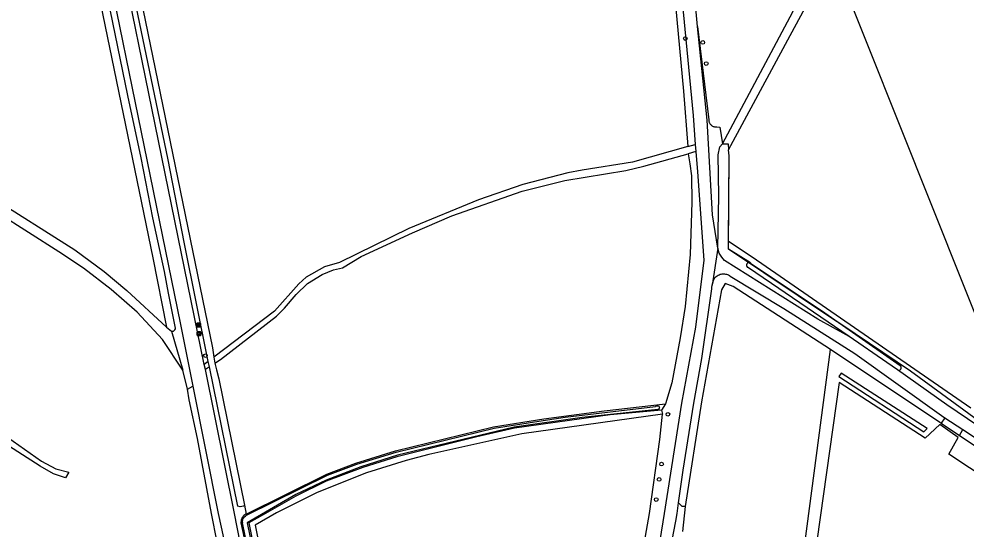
# Model space of a CAD drawing. Extents: x 162722 to 165099, y 384721 to 386283.
# Drawn here: x 164034.6 to 164285.4, y 385495.9 to 385631 of the extents above; entities that cross this region are included whole.
import ezdxf

# ---------------------------------------------------------------- set-up
doc = ezdxf.new("R2010")
doc.units = 0
for name, color, linetype in [('IMGEO_Afvalbak', 7, 'Continuous'), ('IMGEO_Bank', 7, 'Continuous'), ('IMGEO_Boom', 7, 'Continuous'), ('IMGEO_Gemengd_bos', 7, 'Continuous'), ('IMGEO_Grasland_agrarisch', 7, 'Continuous'), ('IMGEO_Grasland_overig', 7, 'Continuous'), ('IMGEO_Groenvoorziening', 7, 'Continuous'), ('IMGEO_Hek', 7, 'Continuous'), ('IMGEO_Loofbos', 7, 'Continuous'), ('IMGEO_Rijbaan_lokaal_onverhard', 7, 'Continuous'), ('IMGEO_Voetpad_halfverhard', 7, 'Continuous'), ('IMGEO_Waterloop', 7, 'Continuous')]:
    doc.layers.add(name, color=color, linetype=linetype)

msp = doc.modelspace()

# ---------------------------------------------------------------- linework, layer by layer
at = {"layer": 'IMGEO_Afvalbak'}
for p, q in [((164081.71, 385547.2), (164081.71, 385548)), ((164081.71, 385548), (164081.71, 385547.2)), ((164081.81, 385548.1), (164082.6, 385548.1)), ((164082.6, 385548.1), (164081.81, 385548.1)), ((164082.7, 385548), (164082.7, 385547.2)), ((164082.7, 385547.2), (164082.7, 385548)), ((164082.6, 385547.1), (164081.81, 385547.1)), ((164081.81, 385547.1), (164082.6, 385547.1))]:
    msp.add_line(p, q, dxfattribs=at)
msp.add_lwpolyline([(164081.85, 385547.81), (164082.56, 385547.81), (164082.41, 385547.34), (164082, 385547.34), (164081.85, 385547.81)], dxfattribs=at)
for centre, start, end in [((164081.81, 385548), 90, 180), ((164081.81, 385548), 90, 180), ((164082.6, 385548), 0, 90), ((164082.6, 385548), 360, 90), ((164081.81, 385547.2), 180, 270), ((164081.81, 385547.2), 180, 270), ((164082.6, 385547.2), 270, 0), ((164082.6, 385547.2), 270, 0)]:
    msp.add_arc(centre, 0.1, start, end, dxfattribs=at)
at = {"layer": 'IMGEO_Bank'}
for p, q in [((164081.67, 385549.47), (164081.67, 385550.31)), ((164081.67, 385550.31), (164081.67, 385549.47)), ((164081.75, 385550.39), (164082.59, 385550.39)), ((164082.59, 385550.39), (164081.75, 385550.39)), ((164081.98, 385549.9), (164081.98, 385550)), ((164082.31, 385550.01), (164082.03, 385550.01)), ((164082.03, 385550), (164082.03, 385549.9)), ((164082.03, 385549.89), (164082.31, 385549.89)), ((164082.32, 385549.9), (164082.32, 385550)), ((164082.36, 385550), (164082.36, 385549.9)), ((164082.67, 385550.32), (164082.67, 385549.48)), ((164082.67, 385549.48), (164082.67, 385550.32)), ((164082.6, 385549.39), (164081.76, 385549.39)), ((164081.76, 385549.39), (164082.6, 385549.39)), ((164082.37, 385549.79), (164081.98, 385549.79))]:
    msp.add_line(p, q, dxfattribs=at)
for points in [[(164081.92, 385549.79), (164081.78, 385549.79), (164081.89, 385549.89), (164081.98, 385549.89)], [(164081.98, 385550.01), (164081.89, 385550.01), (164081.89, 385550.17), (164082.45, 385550.17), (164082.45, 385550.01), (164082.37, 385550.01)], [(164082.37, 385549.89), (164082.45, 385549.89), (164082.57, 385549.79), (164082.43, 385549.79)], [(164081.97, 385549.78), (164081.97, 385549.58), (164081.93, 385549.58), (164081.93, 385549.78)], [(164082.42, 385549.78), (164082.42, 385549.58), (164082.38, 385549.58), (164082.38, 385549.78)]]:
    msp.add_lwpolyline(points, dxfattribs=at)
for centre, radius, start, end in [((164081.75, 385550.31), 0.0779, 92.4484, 184.2845), ((164081.75, 385550.31), 0.0779, 92.4484, 184.2845), ((164081.98, 385550), 0.00671, 2.8957, 87.1043), ((164081.98, 385549.9), 0.00671, 272.8957, 357.1043), ((164082.03, 385550), 0.00671, 92.8957, 177.1043), ((164082.03, 385549.9), 0.00671, 182.8957, 267.1043), ((164082.31, 385550), 0.00671, 2.8957, 87.1043), ((164082.31, 385549.9), 0.00671, 272.8957, 357.1043), ((164082.37, 385550), 0.00671, 92.8957, 177.1043), ((164082.37, 385549.9), 0.00671, 182.8957, 267.1043), ((164082.6, 385550.31), 0.0779, 2.4484, 94.2845), ((164082.6, 385550.31), 0.0779, 2.4484, 94.2845), ((164081.75, 385549.47), 0.0779, 182.4484, 274.2845), ((164081.75, 385549.47), 0.0779, 182.4484, 274.2845), ((164081.92, 385549.78), 0.00671, 2.8957, 87.1043), ((164081.98, 385549.78), 0.00671, 92.8957, 177.1043), ((164082.37, 385549.78), 0.00671, 2.8957, 87.1043), ((164082.43, 385549.78), 0.00671, 92.8957, 177.1043), ((164082.6, 385549.47), 0.0779, 272.4484, 4.2845), ((164082.6, 385549.47), 0.0779, 272.4484, 4.2845)]:
    msp.add_arc(centre, radius, start, end, dxfattribs=at)
at = {"layer": 'IMGEO_Boom'}
for centre in [(164211.03, 385625.77), (164215.65, 385624.73), (164216.57, 385619.16), (164083.93, 385541.79), (164206.41, 385526.25), (164204.75, 385513.08), (164204.09, 385509.02), (164203.33, 385503.68)]:
    msp.add_circle(centre, 0.489, dxfattribs=at)
at = {"layer": 'IMGEO_Gemengd_bos'}
for points in [[(163841.71, 385699.28), (163883.47, 385690.28), (163888.07, 385688.15), (163891.52, 385685.12), (163894.07, 385680.89), (163893.86, 385675.36), (163908.69, 385665.51), (163934.8, 385649.48), (163951.44, 385639.35), (163987.55, 385618.3), (164008.1, 385601.45), (164011.53, 385593.87), (164026.38, 385584.3), (164049.33, 385569.85), (164057.11, 385564.11), (164063.13, 385559.06), (164073.62, 385549.33)], [(164077.96, 385537.93), (164072.6, 385546.03), (164065.89, 385553.29), (164058.96, 385559.29), (164051.62, 385564.95), (164045.12, 385569.29), (164012.92, 385589.74), (164008.91, 385592.39), (164005.66, 385599.58), (163985.84, 385615.83), (163949.9, 385636.78), (163933.23, 385646.92), (163907.08, 385662.98), (163890.8, 385673.79), (163891.04, 385680.11), (163889.19, 385683.17), (163886.42, 385685.61), (163882.51, 385687.42), (163839.62, 385696.67)], [(164211.69, 385597.16), (164197.08, 385593.06), (164183.69, 385590.95), (164179.92, 385590.22), (164168.01, 385587.08), (164156.3, 385583.08), (164137.77, 385575.48), (164119.47, 385566.49), (164115.47, 385565.33), (164110.64, 385562.6), (164108.7, 385560.77), (164102.22, 385553.57), (164086.2, 385541.41)], [(164079.23, 385532.9), (164077.96, 385537.93)]]:
    msp.add_lwpolyline(points, dxfattribs=at)
at = {"layer": 'IMGEO_Grasland_agrarisch'}
for points in [[(164301.81, 385517.67), (164250.82, 385645.59)], [(164214.22, 385628.93), (164217.23, 385604.24), (164217.24, 385604.07), (164217.27, 385603.9), (164217.31, 385603.73), (164217.37, 385603.57), (164217.44, 385603.42), (164217.52, 385603.27), (164217.62, 385603.13), (164217.73, 385603), (164217.85, 385602.88), (164217.98, 385602.77), (164218.11, 385602.67), (164218.26, 385602.58), (164218.42, 385602.51), (164218.58, 385602.45), (164218.74, 385602.41), (164218.91, 385602.38), (164219.08, 385602.37), (164219.25, 385602.37), (164219.35, 385602.38), (164220.17, 385602.31), (164220.84, 385597.86)], [(164222.46, 385572.01), (164222.63, 385594.73), (164222.51, 385596.29)]]:
    msp.add_lwpolyline(points, dxfattribs=at)
at = {"layer": 'IMGEO_Grasland_overig'}
for points in [[(164228.26, 385566.35), (164222.45, 385569.97), (164222.46, 385572.01)], [(164286.62, 385527.92), (164228.73, 385567.83), (164222.46, 385572.01)], [(164074.96, 385548.28), (164077.96, 385537.93)], [(164084.7, 385540.26), (164083.64, 385539.46)], [(164084.99, 385538.83), (164083.92, 385538.13)], [(164204.72, 385527.35), (164191.11, 385526.08), (164165.81, 385522.55), (164155.78, 385520.26), (164134.64, 385515.03), (164125.63, 385512.13), (164115.9, 385508.57), (164107.88, 385504.56), (164099.88, 385500), (164095.45, 385497.47), (164102.25, 385463.54), (164102.81, 385461.1)], [(164204.97, 385526.27), (164167.78, 385521.09), (164143.07, 385515.64), (164137.12, 385514.02), (164126.62, 385510.76), (164113.51, 385505.5), (164102.74, 385500.17), (164097.15, 385496.85), (164098.76, 385488.51), (164103.94, 385461.21)], [(164093.31, 385497.54), (164095.95, 385485.34), (164100.47, 385462.99), (164101.61, 385458.88), (164101.74, 385458.14), (164103.5, 385448.36), (164107.23, 385429.23), (164115.82, 385386.06), (164116.36, 385382.82), (164142.74, 385250), (164143.33, 385247), (164145.25, 385240.86)]]:
    msp.add_lwpolyline(points, dxfattribs=at)
msp.add_arc((164095.64, 385497.7), 2.34, 114.1038, 183.9246, dxfattribs=at)
at = {"layer": 'IMGEO_Groenvoorziening'}
msp.add_lwpolyline([(164219.65, 385570.28), (164219.93, 385584.08), (164219.75, 385594.99), (164220.15, 385597.05), (164220.84, 385597.86)], dxfattribs=at)
at = {"layer": 'IMGEO_Hek'}
msp.add_lwpolyline([(164302.74, 385515.32), (164288.37, 385524.69), (164270.63, 385537.64), (164252.5, 385549.91), (164250.3, 385551.38), (164222.45, 385569.97), (164222.63, 385594.73)], dxfattribs=at)
at = {"layer": 'IMGEO_Loofbos'}
for points in [[(164203, 385693.59), (164210.59, 385611.87), (164211.69, 385597.16)], [(164211.69, 385597.16), (164213.68, 385597.72)], [(164086.47, 385539.79), (164087.91, 385540.73), (164102.72, 385552.23), (164104.86, 385554.36), (164107.98, 385558.02), (164110.95, 385560.92), (164114.84, 385563.28), (164117.88, 385564.55), (164120.22, 385565.06), (164125.2, 385568.08), (164138.74, 385574.33), (164149.18, 385578.85), (164167.84, 385585.33), (164179.12, 385588.15), (164195.3, 385590.79), (164200.07, 385591.94), (164211.83, 385595.26)], [(164211.83, 385595.26), (164212.21, 385592.62), (164212.64, 385589.37), (164212.8, 385582.41), (164212.36, 385568.54), (164211.02, 385554.8), (164209.67, 385546.47), (164207.49, 385534.56), (164205.81, 385529.03)], [(164213.83, 385595.83), (164211.83, 385595.26)], [(164207.13, 385298.84), (164215.05, 385354.01), (164215.6, 385357.8), (164216.9, 385365.66), (164221.07, 385365.32), (164232.76, 385432.35), (164240.82, 385477.91), (164249.52, 385543.44)], [(164275.09, 385522.52), (164252.35, 385537.17), (164251.73, 385536.23), (164274.24, 385521.65), (164275.09, 385522.52)], [(164319.16, 385490.35), (164280.79, 385515.66), (164283.26, 385520.13), (164278.41, 385523.53), (164274.51, 385519.93), (164251.8, 385534.71), (164239.16, 385444.99), (164228.39, 385368.02), (164281.84, 385362.6), (164283.16, 385418.4), (164295.6, 385419.77), (164291.95, 385363.3)], [(164094.69, 385499.83), (164116.13, 385510.43), (164123.77, 385513.35), (164134.29, 385516.58), (164160.22, 385522.95), (164173.55, 385525.09), (164189.51, 385527.15), (164205.81, 385529.03)], [(164205.81, 385529.03), (164204.72, 385527.35)], [(164204.72, 385527.35), (164204.97, 385526.27)], [(164196.09, 385469.24), (164196.22, 385469.98), (164201.56, 385500), (164204.24, 385519.58), (164204.97, 385526.27)], [(164278.75, 385523.91), (164283.62, 385520.66)], [(164094.27, 385502.2), (164094.69, 385499.83)], [(164210.99, 385501.88), (164210.29, 385495.21)]]:
    msp.add_lwpolyline(points, dxfattribs=at)
at = {"layer": 'IMGEO_Rijbaan_lokaal_onverhard'}
for points in [[(164219.65, 385570.28), (164218.14, 385560.43)], [(164254.39, 385546.84), (164246.14, 385551.49), (164221.39, 385567), (164220.66, 385567.83), (164220.03, 385568.9), (164219.65, 385570.28)], [(164218.14, 385560.43), (164218.28, 385561.05), (164218.47, 385561.65), (164218.72, 385562.22), (164218.77, 385562.29), (164218.98, 385562.52), (164219.2, 385562.73), (164219.45, 385562.92), (164219.71, 385563.08), (164219.98, 385563.23), (164220.27, 385563.34), (164220.52, 385563.4), (164220.8, 385563.44), (164221.09, 385563.45), (164221.37, 385563.44), (164221.65, 385563.4), (164221.93, 385563.34), (164222.2, 385563.26), (164222.46, 385563.15), (164222.71, 385563.01), (164222.95, 385562.86), (164237.1, 385554.27), (164255.94, 385542.34), (164278.85, 385525.95), (164279.77, 385525.35)], [(164267.19, 385538.07), (164264.42, 385539.97), (164254.39, 385546.84)], [(164329.96, 385496.05), (164324.88, 385499.29), (164323.8, 385500), (164312.85, 385507.17), (164303.63, 385513.39), (164300.36, 385515.58), (164288.52, 385523.19), (164280.29, 385528.74), (164267.19, 385538.07)], [(164279.77, 385525.35), (164284.52, 385522.21)], [(164284.52, 385522.21), (164291.88, 385517.36), (164305.63, 385508.34), (164305.91, 385508.15), (164318.48, 385500), (164323.35, 385496.87), (164328.46, 385493.62)]]:
    msp.add_lwpolyline(points, dxfattribs=at)
at = {"layer": 'IMGEO_Voetpad_halfverhard'}
for points in [[(164034.55, 385758.81), (164036.34, 385750), (164042.38, 385720.19), (164047.62, 385695.59), (164077.38, 385550.08), (164080.6, 385533.73)], [(164083.64, 385539.46), (164048.22, 385712.96)], [(164214.22, 385628.93), (164211.91, 385655.22), (164210.61, 385667.41), (164211.06, 385674.22), (164208.59, 385689.58), (164204.92, 385709.25)], [(164205.64, 385683.25), (164213.09, 385605.41), (164213.68, 385597.72)], [(164219.65, 385570.28), (164218.2, 385579.05), (164216.81, 385604.17), (164214.22, 385628.93)], [(164213.68, 385597.72), (164213.83, 385595.83)], [(164213.83, 385595.83), (164214.24, 385590.48), (164215.91, 385567.1), (164213.7, 385549.36), (164210, 385529.18), (164205.42, 385500), (164203.18, 385485.7), (164199.93, 385471.05), (164199.92, 385471.02), (164199.87, 385470.83), (164199.79, 385470.64), (164199.7, 385470.46), (164199.6, 385470.29), (164199.48, 385470.13), (164199.34, 385469.98), (164199.19, 385469.84), (164199.04, 385469.72), (164198.86, 385469.61), (164198.69, 385469.52), (164198.5, 385469.44), (164198.31, 385469.38), (164196.09, 385469.24)], [(164209.22, 385502.77), (164210.47, 385511.49), (164213.27, 385529.16), (164215.45, 385541.04), (164218.03, 385559.48), (164218.05, 385559.81), (164218.14, 385560.43)], [(164083.92, 385538.13), (164083.64, 385539.46)], [(164143.69, 385240.59), (164141.34, 385250), (164140.3, 385254.17), (164130.58, 385304.72), (164125.24, 385330.47), (164115.55, 385379.85), (164105.07, 385431.45), (164099.85, 385458), (164091.6, 385500), (164089.01, 385513.16), (164083.92, 385538.13)], [(164080.6, 385533.73), (164087.34, 385500), (164091.35, 385481.47)], [(164177.58, 385299.19), (164185.04, 385349.31), (164186.01, 385354.26), (164187.4, 385364.89), (164189.19, 385375.93), (164196.12, 385422.29), (164202.52, 385463.62), (164203.92, 385474.13), (164208.54, 385497.96), (164208.83, 385500), (164209.22, 385502.77)]]:
    msp.add_lwpolyline(points, dxfattribs=at)
at = {"layer": 'IMGEO_Waterloop'}
for points in [[(164076.02, 385549.11), (164074.12, 385558.32), (164073.13, 385564.07), (164070.02, 385578.25), (164066.91, 385594.17), (164063.37, 385610.71), (164034.77, 385750), (164032.91, 385759.04), (164032.01, 385759.47), (164031.72, 385759.36)], [(164220.84, 385597.86), (164238.78, 385631.51), (164257.64, 385668.37), (164289.66, 385729.19)], [(164084.7, 385540.26), (164078.37, 385571.39), (164073.95, 385594.09), (164063.05, 385646.71), (164061.67, 385653.79), (164049.52, 385713.12)], [(164051.15, 385713.45), (164054.22, 385697.5), (164063.17, 385653.85), (164064.74, 385646.6), (164085.8, 385543.85), (164086.2, 385541.41)], [(164050.71, 385661.61), (164069.99, 385567.68), (164073.62, 385549.33)], [(164222.51, 385596.29), (164238.18, 385625.43), (164249.19, 385645.91)], [(164220.84, 385597.86), (164222.4, 385597.85), (164222.51, 385596.29)], [(164254.39, 385546.84), (164246.93, 385551.97), (164233.87, 385560.86), (164227.53, 385565.18)], [(164228.26, 385566.35), (164228.3, 385566.32), (164234.68, 385562.04), (164247.99, 385553.11), (164265.3, 385541.03), (164267.96, 385539.18)], [(164249.52, 385543.44), (164223.72, 385560.06), (164221.56, 385560.9), (164220.64, 385559.23), (164215.31, 385529.59), (164210.99, 385501.88)], [(164073.62, 385549.33), (164074.96, 385548.28)], [(164074.96, 385548.28), (164075.48, 385548.28)], [(164278.75, 385523.91), (164278.45, 385524.11), (164249.52, 385543.44)], [(164084.99, 385538.83), (164084.7, 385540.26)], [(164086.2, 385541.41), (164086.47, 385539.79)], [(164094.27, 385502.2), (164093.99, 385501.94), (164093.12, 385501.77), (164092.49, 385501.92), (164084.99, 385538.83)], [(164086.47, 385539.79), (164086.9, 385538.03), (164087.49, 385535.64), (164094.27, 385502.2)], [(164079.23, 385532.9), (164080.6, 385533.73)], [(164088.58, 385484.79), (164085.57, 385500), (164081.87, 385519.87), (164079.61, 385530.06), (164079.23, 385532.9)], [(164094.33, 385499.1), (164094.59, 385499.31), (164094.86, 385499.52), (164116.28, 385510.17), (164124, 385513.06), (164134.43, 385516.19), (164160.39, 385522.61), (164172.21, 385524.47), (164179.21, 385525.49), (164203.11, 385528.34)], [(164203.91, 385527.59), (164203.76, 385527.54), (164183.7, 385525.45), (164165.73, 385522.88), (164134.83, 385515.43), (164125.12, 385512.33), (164115.92, 385508.85), (164107.85, 385504.98), (164094.97, 385497.53), (164100.52, 385470.39), (164109.96, 385423.74), (164122.49, 385359.73), (164123.14, 385356.36), (164131.16, 385315.07), (164139.89, 385270.85), (164141.95, 385260.94), (164144.34, 385249.4), (164146.58, 385240.82), (164145.98, 385240.8), (164145.56, 385241.05)], [(164031.53, 385520.23), (164040.57, 385513.8), (164044.33, 385511.77), (164047.76, 385510.91), (164046.87, 385509.41), (164043.7, 385510.52), (164040.17, 385512.53), (164018.93, 385526.09)], [(164279.77, 385525.35), (164278.75, 385523.91)], [(164283.62, 385520.66), (164284.52, 385522.21)], [(164283.62, 385520.66), (164284.08, 385520.35), (164307, 385504.9), (164314.26, 385500)], [(164210.99, 385501.88), (164210.2, 385501.88), (164209.22, 385502.77)], [(164145.56, 385241.05), (164143.66, 385247.12), (164143.13, 385249.76), (164134.29, 385293.7), (164127.44, 385328.25), (164118.99, 385370.84), (164116.03, 385386.02), (164101.83, 385459.06), (164100.81, 385463.06), (164093.73, 385497.52)]]:
    msp.add_lwpolyline(points, dxfattribs=at)
for centre, radius, start, end in [((164227.92, 385565.75), 0.692, 60.0684, 235.7452), ((164075.15, 385549.09), 0.872, 291.9364, 1.4506), ((164267.57, 385538.62), 0.676, 235.4549, 55.1441), ((164203.81, 385525.67), 2.76, 95.6651, 104.5372), ((164203.61, 385527.62), 0.804, 55.3473, 95.4197), ((164203.69, 385528.25), 0.699, 288.6995, 312.0467), ((164203.82, 385527.94), 0.423, 5.9533, 54.1536), ((164203.93, 385527.95), 0.307, 315.8408, 6.3217), ((164095.58, 385497.86), 1.88, 163.4013, 190.4704), ((164095.7, 385497.45), 2.14, 129.739, 153.8603)]:
    msp.add_arc(centre, radius, start, end, dxfattribs=at)

doc.saveas('drawing.dxf')
